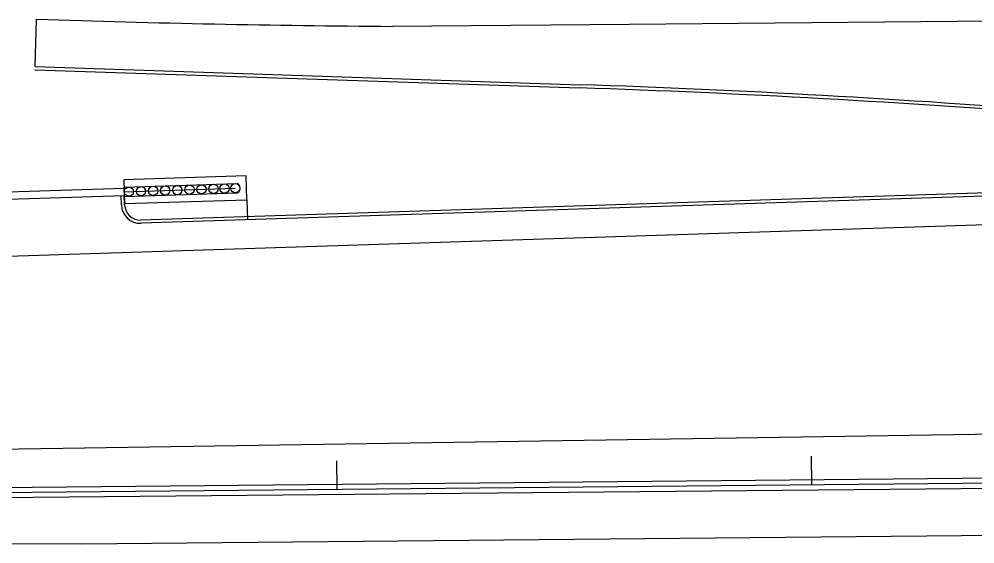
# Model space of a CAD drawing. Extents: x 2145147 to 2158018, y 137519 to 148068.
# Drawn here: x 2146041.1 to 2146242.4, y 143037.1 to 143147.7 of the extents above; entities that cross this region are included whole.
import ezdxf

# ---------------------------------------------------------------- set-up
doc = ezdxf.new("R2010")
doc.units = 0
for name, color, linetype in [('Default', 7, 'Continuous'), ('EX_Align_1', 7, 'Continuous'), ('PR_Phasing_Pavement_6', 7, 'Continuous')]:
    doc.layers.add(name, color=color, linetype=linetype)

# ---------------------------------------------------------------- blocks, each defined once
blk = doc.blocks.new('Atenuator_TAU-II')
at = {"layer": 'Default'}
for p, q in [((0, 2.54), (-60.56, 2.54)), ((0, 2.54), (0, -2.54)), ((0, -2.54), (-60.56, -2.54))]:
    blk.add_line(p, q, dxfattribs=at)
for centre in [(-59.44, 0.01), (-53.62, 0.01), (-47.81, 0.01), (-41.34, 0.01), (-34.86, 0.01), (-28.38, 0.01), (-21.91, 0.01), (-15.43, 0.01), (-8.96, 0.01), (-2.48, 0.01)]:
    blk.add_circle(centre, 2.48, dxfattribs=at)
blk.add_arc((-59.13, 0), 2.91, 119.3808, 240.6192, dxfattribs=at)

msp = doc.modelspace()

# ---------------------------------------------------------------- linework, layer by layer
at = {"layer": 'EX_Align_1'}
msp.add_line((2145641.75, 143044.23), (2147351.75, 143060.44), dxfattribs=at)
for points in [[(2146207.95, 143055.6), (2146208.01, 143049.6)], [(2146107.96, 143054.65), (2146108.01, 143048.65)]]:
    msp.add_lwpolyline(points, dxfattribs=at)
at = {"layer": 'PR_Phasing_Pavement_6'}
for p, q in [((2146119.65, 143146.18), (2146169.65, 143146.64)), ((2145798.56, 143103.57), (2146063.22, 143112.07)), ((2145798.56, 143103.57), (2146063.22, 143112.07)), ((2146063.22, 143112.07), (2146063.23, 143110.57)), ((2146063.23, 143111.32), (2146086.61, 143112.07)), ((2145798.62, 143102.07), (2146063.23, 143110.57)), ((2146089.05, 143109.65), (2146089.16, 143105.4)), ((2145761.51, 143088.87), (2146367.52, 143108.35)), ((2146089.11, 143107.32), (2146089.13, 143106.65)), ((2145754.03, 143052.79), (2146353.97, 143061.98)), ((2145902.26, 143047.76), (2146643.98, 143054.79)), ((2145902.28, 143045.64), (2146644, 143052.67)), ((2146054.2, 143037.14), (2147732.72, 143053.05)), ((2145754.17, 143038.45), (2146054.2, 143037.14))]:
    msp.add_line(p, q, dxfattribs=at)
for points in [[(2146044.43, 143137.71), (2146044.76, 143147.7)], [(2146169.65, 143146.64), (2146261.72, 143147.51)], [(2146044.4, 143137.04), (2146159.15, 143133.22)], [(2146044.43, 143137.71), (2146159.18, 143133.88)], [(2146351.75, 143114.51), (2146066.74, 143105.35)], [(2146351.77, 143113.85), (2146066.76, 143104.68)], [(2146062.63, 143108.55), (2146062.57, 143110.55)], [(2146063.3, 143108.57), (2146063.23, 143110.57)]]:
    msp.add_lwpolyline(points, dxfattribs=at)
msp.add_lwpolyline([(2146063.3, 143108.82), (2146089.05, 143109.65), (2146088.89, 143114.65), (2146063.15, 143113.82)], close=True, dxfattribs=at)
for centre, radius, start, end in [((2146141, 146035.88), 2889.79, 268.09149, 269.57666), ((2146082.85, 140843.32), 2291.83, 85.52645, 88.09149), ((2146082.85, 140843.32), 2291.16, 85.52645, 88.09149), ((2146066.63, 143108.68), 4, 181.8413, 271.8413), ((2146066.63, 143108.68), 3.33, 181.8413, 271.8413)]:
    msp.add_arc(centre, radius, start, end, dxfattribs=at)

# ---------------------------------------------------------------- block references
at = {"layer": 'PR_Phasing_Pavement_6', "xscale": 0.3937000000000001, "yscale": 0.39370000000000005, "rotation": -178.1590996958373}
msp.add_blockref('Atenuator_TAU-II', (2146063.23, 143111.32), dxfattribs=at)

doc.saveas('drawing.dxf')
